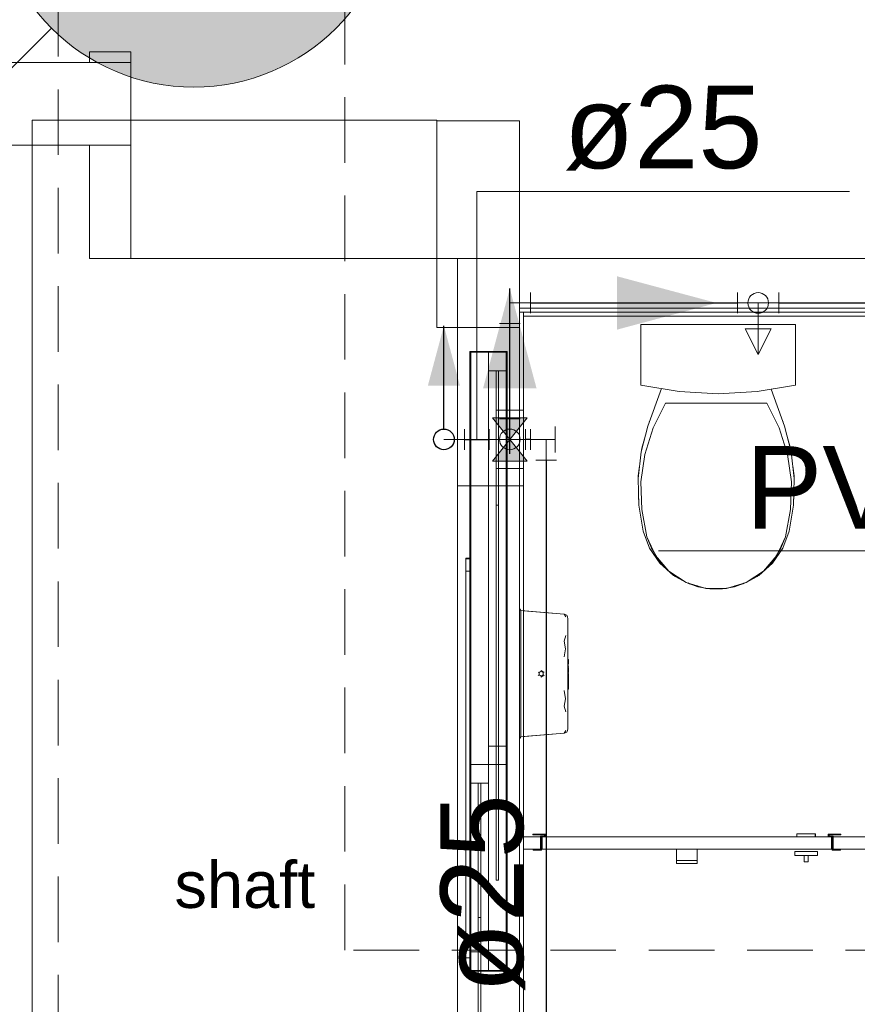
# Model space of a CAD drawing. Header units: millimetres. Extents: x 2 to 902, y -447 to 199.
# Tile 977 of 1056: x 47.95 to 52, y 183.91 to 188.67. Entities that reach past the tile are written whole.
import ezdxf

# ---------------------------------------------------------------- set-up
doc = ezdxf.new("R2010")
doc.units = ezdxf.units.MM
doc.header["$MEASUREMENT"] = 0
doc.linetypes.add('HIDDEN2', pattern=[0.47625, 0.3175, -0.15875])
doc.linetypes.add('NULL', pattern=[0])
for name, color, linetype, lineweight in [('AF-Condutos', 4, 'Continuous', 25), ('AF-Conexões', 9, 'Continuous', 18), ('AF-Indicação coluna', 5, 'Continuous', 13), ('AF-Peça de utilização', 9, 'Continuous', 18), ('AF-Sentido conduto', 9, 'Continuous', 30), ('AF-Textos conduto', 7, 'Continuous', 9), ('Ambiente-Textos', 251, 'Continuous', 5), ('DI-Detalhes', 1, 'HIDDEN2', 9), ('IFC-Elemento construtivo genérico-Contorno', 253, 'Continuous', 5), ('IFC-Elemento terminal-Contorno', 253, 'Continuous', 5), ('IFC-Janela-Contorno', 142, 'Continuous', 5), ('IFC-Laje-Contorno', 134, 'Continuous', 5), ('IFC-Parede padrão-Contorno', 44, 'Continuous', 5), ('IFC-Parede-Contorno', 42, 'Continuous', 5), ('IFC-Pilar-Contorno', 83, 'Continuous', 5), ('IFC-Porta-Contorno', 142, 'Continuous', 5), ('IFC-Viga-Contorno', 66, 'Continuous', 5), ('Simbolos', 5, 'Continuous', 20), ('Simbolos_int', 2, 'Continuous', 15)]:
    doc.layers.add(name, color=color, linetype=linetype, lineweight=lineweight)
doc.styles.add('Arial', font='arial.ttf')

msp = doc.modelspace()

# ---------------------------------------------------------------- hatches: boundary and pattern name
at = {"layer": 'AF-Condutos', "linetype": 'Continuous'}
msp.add_hatch(color=151, dxfattribs=at).paths.add_polyline_path([(49.9982, 187.1914), (49.9206, 186.9017), (50.0759, 186.9017)])
at = {"layer": 'AF-Indicação coluna', "linetype": 'Continuous'}
msp.add_hatch(color=161, dxfattribs=at).paths.add_polyline_path([(49.7614, 189.3206), (49.7577, 189.4055), (49.7466, 189.4898), (49.7282, 189.5727), (49.7027, 189.6538), (49.6701, 189.7323), (49.6309, 189.8077), (49.5852, 189.8793), (49.5335, 189.9467), (49.4761, 190.0094), (49.4135, 190.0668), (49.346, 190.1185), (49.2744, 190.1642), (49.199, 190.2034), (49.1205, 190.2359), (49.0395, 190.2615), (48.9565, 190.2799), (48.8723, 190.291), (48.7874, 190.2947), (48.7025, 190.291), (48.6182, 190.2799), (48.5353, 190.2615), (48.4542, 190.2359), (48.3757, 190.2034), (48.3003, 190.1642), (48.2287, 190.1185), (48.1613, 190.0668), (48.0986, 190.0094), (48.0412, 189.9467), (47.9895, 189.8793), (47.9438, 189.8077), (47.9046, 189.7323), (47.8721, 189.6538), (47.8465, 189.5727), (47.8281, 189.4898), (47.817, 189.4055), (47.8133, 189.3206), (47.817, 189.2358), (47.8281, 189.1515), (47.8465, 189.0685), (47.8721, 188.9875), (47.9046, 188.909), (47.9438, 188.8336), (47.9895, 188.762), (48.0412, 188.6946), (48.0986, 188.6319), (48.1613, 188.5745), (48.2287, 188.5228), (48.3003, 188.4771), (48.3757, 188.4379), (48.4542, 188.4054), (48.5353, 188.3798), (48.6182, 188.3614), (48.7025, 188.3503), (48.7874, 188.3466), (48.8723, 188.3503), (48.9565, 188.3614), (49.0395, 188.3798), (49.1205, 188.4054), (49.199, 188.4379), (49.2744, 188.4771), (49.346, 188.5228), (49.4135, 188.5745), (49.4761, 188.6319), (49.5335, 188.6946), (49.5852, 188.762), (49.6309, 188.8336), (49.6701, 188.909), (49.7027, 188.9875), (49.7282, 189.0685), (49.7466, 189.1515), (49.7577, 189.2358)])
at = {"layer": 'AF-Sentido conduto', "linetype": 'Continuous'}
for points in [[(51.3182, 187.3019), (50.8353, 187.4313), (50.8353, 187.1725)], [(50.3172, 187.3717), (50.1878, 186.8887), (50.4466, 186.8887)]]:
    msp.add_hatch(color=7, dxfattribs=at).paths.add_polyline_path(points)
at = {"layer": 'Simbolos', "linetype": 'Continuous'}
for points in [[(50.2331, 186.7464), (50.4011, 186.7464), (50.3172, 186.6414)], [(50.3172, 186.6414), (50.2331, 186.5364), (50.4011, 186.5364)]]:
    msp.add_hatch(color=5, dxfattribs=at).paths.add_polyline_path(points)

# ---------------------------------------------------------------- linework, layer by layer
at = {"layer": 'AF-Condutos'}
for p, q in [((50.4172, 187.3019), (51.4193, 187.3019)), ((51.6193, 187.3019), (53.2555, 187.3019)), ((50.3172, 186.7414), (50.3172, 187.2019)), ((50.0982, 186.6414), (50.2172, 186.6414)), ((50.4172, 186.6414), (50.3936, 186.6414)), ((50.4936, 186.5414), (50.4936, 180.9417))]:
    msp.add_line(p, q, dxfattribs=at)
msp.add_lwpolyline([(49.9982, 186.6914), (49.9982, 187.1914)], dxfattribs=at)
msp.add_circle((49.9982, 186.6414), 0.05, dxfattribs=at)
at = {"layer": 'AF-Conexões'}
for p, q in [((50.4172, 187.3519), (50.4172, 187.2519)), ((51.4193, 187.2519), (51.4193, 187.3519)), ((51.6193, 187.3519), (51.6193, 187.2519)), ((50.3172, 187.3019), (50.3172, 187.2019)), ((50.3172, 187.3019), (50.4172, 187.3019)), ((51.5193, 187.3019), (51.4193, 187.3019)), ((51.5193, 187.3019), (51.6193, 187.3019)), ((50.3672, 187.2019), (50.2672, 187.2019)), ((50.2672, 186.7414), (50.3672, 186.7414)), ((50.3172, 186.6414), (50.3172, 186.7414)), ((50.0982, 186.6914), (50.0982, 186.5914)), ((50.2172, 186.5914), (50.2172, 186.6914)), ((50.3936, 186.5914), (50.3936, 186.6914)), ((50.4172, 186.6914), (50.4172, 186.5914)), ((49.9982, 186.6414), (50.0982, 186.6414)), ((50.3172, 186.6414), (50.2172, 186.6414)), ((50.3172, 186.6414), (50.4172, 186.6414)), ((50.4936, 186.6414), (50.3936, 186.6414)), ((50.4936, 186.6414), (50.4936, 186.5414)), ((50.5436, 186.5414), (50.4436, 186.5414))]:
    msp.add_line(p, q, dxfattribs=at)
for centre in [(51.5193, 187.3019), (49.9982, 186.6414), (50.3172, 186.6414), (50.3172, 186.6414)]:
    msp.add_circle(centre, 0.05, dxfattribs=at)
at = {"layer": 'AF-Indicação coluna'}
msp.add_line((48.0986, 188.6319), (47.424, 187.9573), dxfattribs=at)
msp.add_circle((48.7874, 189.3206), 0.974, dxfattribs=at)
msp.add_circle((48.7874, 189.3206), 0.974, dxfattribs=at)
at = {"layer": 'AF-Peça de utilização'}
for p, q in [((51.5193, 187.3019), (51.5193, 187.0519)), ((51.5818, 187.1769), (51.4568, 187.1769)), ((51.4568, 187.1769), (51.5193, 187.0519)), ((51.5193, 187.0519), (51.5818, 187.1769))]:
    msp.add_line(p, q, dxfattribs=at)
msp.add_circle((51.5193, 187.3019), 0.05, dxfattribs=at)
at = {"layer": 'AF-Sentido conduto'}
for points in [[(50.3172, 186.5717), (50.3172, 187.3717)], [(50.5182, 187.3019), (51.3182, 187.3019)], [(50.4936, 184.1416), (50.4936, 183.3416)]]:
    msp.add_lwpolyline(points, dxfattribs=at)
at = {"layer": 'AF-Textos conduto'}
for points in [[(50.1577, 186.6414), (50.1577, 187.8414), (51.9605, 187.8414)], [(54.2297, 187.3019), (54.2297, 186.1019), (51.0375, 186.1019)]]:
    msp.add_lwpolyline(points, dxfattribs=at)
at = {"layer": 'DI-Detalhes'}
for points in [[(49.5189, 189.0078), (58.4511, 189.0078), (58.4511, 184.17), (49.5189, 184.17), (49.5189, 189.0078)], [(43.2408, 188.8119), (48.132, 188.8119), (48.132, 180.5447), (43.2408, 180.5447), (43.2408, 188.8119)]]:
    msp.add_lwpolyline(points, dxfattribs=at)
at = {"layer": 'IFC-Elemento construtivo genérico-Contorno', "color": 7, "lineweight": 5}
for p, q in [((50.3638, 185.8234), (50.3709, 185.8132)), ((50.3638, 185.818), (50.3638, 185.8234)), ((50.3638, 185.818), (50.3709, 185.8132)), ((50.3638, 185.8126), (50.3638, 185.818)), ((50.3638, 185.7968), (50.3638, 185.8126)), ((50.3638, 185.781), (50.3638, 185.7968)), ((50.3638, 185.7559), (50.3638, 185.781)), ((50.3709, 185.7884), (50.3709, 185.8132)), ((50.3709, 185.8132), (50.5797, 185.7951)), ((50.3709, 185.7884), (50.3709, 185.8008)), ((50.3709, 185.7409), (50.3709, 185.7884)), ((50.3838, 185.8121), (50.5797, 185.7951)), ((50.5797, 185.7951), (50.5878, 185.783)), ((50.5797, 185.7951), (50.5926, 185.7906)), ((50.5797, 185.7951), (50.5878, 185.783)), ((50.5797, 185.7951), (50.5926, 185.7906)), ((50.5926, 185.7906), (50.5968, 185.7829)), ((50.5926, 185.7906), (50.5968, 185.7829)), ((50.5968, 185.7829), (50.5978, 185.7737)), ((50.5968, 185.7829), (50.5978, 185.7737)), ((50.5978, 185.7522), (50.5978, 185.7737)), ((50.5978, 185.7522), (50.5978, 185.7737)), ((50.3638, 185.7308), (50.3638, 185.7559)), ((50.3638, 185.6981), (50.3638, 185.7308)), ((50.3709, 185.7409), (50.3709, 185.7646)), ((50.3709, 185.6744), (50.3709, 185.7409)), ((50.5978, 185.7107), (50.5978, 185.7522)), ((50.5978, 185.7107), (50.5978, 185.7522)), ((50.3638, 185.6654), (50.3638, 185.6981)), ((50.3709, 185.6744), (50.3709, 185.7076)), ((50.3709, 185.5944), (50.3709, 185.6744)), ((50.5797, 185.6645), (50.5881, 185.6916)), ((50.5797, 185.6645), (50.5881, 185.6916)), ((50.5978, 185.6529), (50.5978, 185.7107)), ((50.5978, 185.6529), (50.5978, 185.7107)), ((50.3638, 185.6273), (50.3638, 185.6654)), ((50.3638, 185.5892), (50.3638, 185.6273)), ((50.3709, 185.5944), (50.3709, 185.6344)), ((50.5797, 185.6645), (50.5864, 185.6281)), ((50.5797, 185.6645), (50.5864, 185.6281)), ((50.5797, 185.5893), (50.5864, 185.6281)), ((50.5797, 185.5893), (50.5864, 185.6281)), ((50.5978, 185.5832), (50.5978, 185.6529)), ((50.5978, 185.5832), (50.5978, 185.6529)), ((50.3638, 185.5619), (50.3638, 185.5892)), ((50.3709, 185.5074), (50.3709, 185.5944)), ((50.5978, 185.5074), (50.5978, 185.5832)), ((50.5978, 185.5074), (50.5978, 185.5832)), ((50.5978, 185.5768), (50.6012, 185.5768)), ((50.5978, 185.5768), (50.6012, 185.5768)), ((50.6012, 185.5731), (50.6012, 185.5768)), ((50.6012, 185.5731), (50.6012, 185.5768)), ((50.3638, 185.5074), (50.3638, 185.5619)), ((50.3709, 185.5074), (50.3709, 185.5509)), ((50.5978, 185.5731), (50.6012, 185.5731)), ((50.5978, 185.5731), (50.6012, 185.5731)), ((50.5978, 185.5576), (50.6012, 185.5576)), ((50.5978, 185.5576), (50.6012, 185.5576)), ((50.5978, 185.5537), (50.6012, 185.5537)), ((50.5978, 185.5537), (50.6012, 185.5537)), ((50.5978, 185.5463), (50.6012, 185.5463)), ((50.5978, 185.5463), (50.6012, 185.5463)), ((50.5978, 185.5426), (50.6012, 185.5426)), ((50.5978, 185.5426), (50.6012, 185.5426)), ((50.5978, 185.5375), (50.6012, 185.5375)), ((50.5978, 185.5375), (50.6012, 185.5375)), ((50.5978, 185.5357), (50.6012, 185.5357)), ((50.5978, 185.5357), (50.6012, 185.5357)), ((50.5978, 185.5345), (50.6012, 185.5345)), ((50.5978, 185.5345), (50.6012, 185.5345)), ((50.5978, 185.5312), (50.6012, 185.5312)), ((50.5978, 185.5312), (50.6012, 185.5312)), ((50.6012, 185.5576), (50.6012, 185.5731)), ((50.6012, 185.5576), (50.6012, 185.5731)), ((50.6012, 185.5537), (50.6012, 185.5576)), ((50.6012, 185.5537), (50.6012, 185.5576)), ((50.6012, 185.5426), (50.6012, 185.5463)), ((50.6012, 185.5426), (50.6012, 185.5463)), ((50.6012, 185.5326), (50.6012, 185.5375)), ((50.6012, 185.5326), (50.6012, 185.5375)), ((50.6012, 185.5345), (50.6012, 185.5357)), ((50.6012, 185.5345), (50.6012, 185.5357)), ((50.6012, 185.5312), (50.6012, 185.5345)), ((50.6012, 185.5312), (50.6012, 185.5345)), ((50.6012, 185.5275), (50.6012, 185.5326)), ((50.6012, 185.5275), (50.6012, 185.5326)), ((50.6012, 185.5253), (50.6012, 185.5312)), ((50.6012, 185.5253), (50.6012, 185.5312)), ((50.3638, 185.4528), (50.3638, 185.5074)), ((50.3709, 185.4204), (50.3709, 185.5074)), ((50.3709, 185.4639), (50.3709, 185.5074)), ((50.4549, 185.5155), (50.4588, 185.5133)), ((50.4549, 185.5155), (50.4588, 185.5133)), ((50.4549, 185.4993), (50.4588, 185.5015)), ((50.4549, 185.4993), (50.4588, 185.5015)), ((50.4588, 185.5133), (50.469, 185.5192)), ((50.4588, 185.5133), (50.469, 185.5192)), ((50.4588, 185.5015), (50.4588, 185.5133)), ((50.4588, 185.5015), (50.4588, 185.5133)), ((50.4588, 185.5015), (50.469, 185.4956)), ((50.4588, 185.5015), (50.469, 185.4956)), ((50.469, 185.5192), (50.469, 185.5236)), ((50.469, 185.5236), (50.4831, 185.5155)), ((50.469, 185.5192), (50.469, 185.5236)), ((50.469, 185.5236), (50.4831, 185.5155)), ((50.469, 185.5192), (50.4792, 185.5133)), ((50.469, 185.5192), (50.4792, 185.5133)), ((50.469, 185.4956), (50.4792, 185.5015)), ((50.469, 185.4956), (50.4792, 185.5015)), ((50.469, 185.4911), (50.4831, 185.4993)), ((50.469, 185.4911), (50.4831, 185.4993)), ((50.469, 185.4911), (50.469, 185.4956)), ((50.469, 185.4911), (50.469, 185.4956)), ((50.4792, 185.5133), (50.4831, 185.5155)), ((50.4792, 185.5133), (50.4831, 185.5155)), ((50.4792, 185.5015), (50.4792, 185.5133)), ((50.4792, 185.5015), (50.4792, 185.5133)), ((50.4792, 185.5015), (50.4831, 185.4993)), ((50.4792, 185.5015), (50.4831, 185.4993)), ((50.5978, 185.5126), (50.6012, 185.5126)), ((50.5978, 185.5126), (50.6012, 185.5126)), ((50.5978, 185.5084), (50.6012, 185.5084)), ((50.5978, 185.5084), (50.6012, 185.5084)), ((50.5978, 185.4316), (50.5978, 185.5074)), ((50.5978, 185.4316), (50.5978, 185.5074)), ((50.5978, 185.4854), (50.6012, 185.4854)), ((50.5978, 185.4854), (50.6012, 185.4854)), ((50.5978, 185.4837), (50.6012, 185.4837)), ((50.5978, 185.4837), (50.6012, 185.4837)), ((50.6012, 185.5246), (50.6012, 185.5288)), ((50.6012, 185.5246), (50.6012, 185.5288)), ((50.6012, 185.5126), (50.6012, 185.5253)), ((50.6012, 185.5126), (50.6012, 185.5253)), ((50.6012, 185.4854), (50.6012, 185.5084)), ((50.6012, 185.4854), (50.6012, 185.5084)), ((50.6012, 185.4688), (50.6012, 185.4837)), ((50.6012, 185.4688), (50.6012, 185.4837)), ((50.3638, 185.4256), (50.3638, 185.4528)), ((50.5978, 185.4688), (50.6012, 185.4688)), ((50.5978, 185.4688), (50.6012, 185.4688)), ((50.5978, 185.4572), (50.6012, 185.4572)), ((50.5978, 185.4572), (50.6012, 185.4572)), ((50.5978, 185.4521), (50.6012, 185.4521)), ((50.5978, 185.4521), (50.6012, 185.4521)), ((50.5978, 185.4369), (50.6012, 185.4369)), ((50.5978, 185.4369), (50.6012, 185.4369)), ((50.6012, 185.4656), (50.6012, 185.4751)), ((50.6012, 185.4656), (50.6012, 185.4751)), ((50.6012, 185.457), (50.6012, 185.4688)), ((50.6012, 185.457), (50.6012, 185.4688)), ((50.6012, 185.4445), (50.6012, 185.4577)), ((50.6012, 185.4445), (50.6012, 185.4577)), ((50.6012, 185.4521), (50.6012, 185.4572)), ((50.6012, 185.4521), (50.6012, 185.4572)), ((50.6012, 185.4369), (50.6012, 185.4521)), ((50.6012, 185.4369), (50.6012, 185.4521)), ((50.6012, 185.4332), (50.6012, 185.4369)), ((50.6012, 185.4332), (50.6012, 185.4369)), ((50.3638, 185.3875), (50.3638, 185.4256)), ((50.3638, 185.3494), (50.3638, 185.3875)), ((50.3709, 185.3404), (50.3709, 185.4204)), ((50.3709, 185.3804), (50.3709, 185.4204)), ((50.5797, 185.4255), (50.5864, 185.3866)), ((50.5797, 185.4255), (50.5864, 185.3866)), ((50.5797, 185.3502), (50.5864, 185.3866)), ((50.5797, 185.3502), (50.5864, 185.3866)), ((50.5978, 185.4332), (50.6012, 185.4332)), ((50.5978, 185.4332), (50.6012, 185.4332)), ((50.5978, 185.3619), (50.5978, 185.4316)), ((50.5978, 185.3619), (50.5978, 185.4316)), ((50.3638, 185.3167), (50.3638, 185.3494)), ((50.3709, 185.2739), (50.3709, 185.3404)), ((50.3709, 185.3071), (50.3709, 185.3404)), ((50.5797, 185.3502), (50.5881, 185.3232)), ((50.5797, 185.3502), (50.5881, 185.3232)), ((50.5978, 185.304), (50.5978, 185.3619)), ((50.5978, 185.304), (50.5978, 185.3619)), ((50.3638, 185.2839), (50.3638, 185.3167)), ((50.5978, 185.2626), (50.5978, 185.304)), ((50.5978, 185.2626), (50.5978, 185.304)), ((50.3638, 185.2588), (50.3638, 185.2839)), ((50.3638, 185.2337), (50.3638, 185.2588)), ((50.3709, 185.2264), (50.3709, 185.2739)), ((50.3709, 185.2502), (50.3709, 185.2739)), ((50.5978, 185.241), (50.5978, 185.2626)), ((50.5978, 185.241), (50.5978, 185.2626)), ((50.3638, 185.2179), (50.3638, 185.2337)), ((50.3638, 185.2022), (50.3638, 185.2179)), ((50.3638, 185.1968), (50.3638, 185.2022)), ((50.3638, 185.1968), (50.3709, 185.2016)), ((50.3638, 185.1914), (50.3709, 185.2016)), ((50.3638, 185.1914), (50.3638, 185.1968)), ((50.3709, 185.2016), (50.3709, 185.2264)), ((50.3709, 185.214), (50.3709, 185.2264)), ((50.3709, 185.2016), (50.5797, 185.2197)), ((50.3838, 185.2027), (50.5797, 185.2197)), ((50.5797, 185.2197), (50.5878, 185.2318)), ((50.5797, 185.2197), (50.5878, 185.2318)), ((50.5797, 185.2197), (50.5926, 185.2242)), ((50.5797, 185.2197), (50.5926, 185.2242)), ((50.5926, 185.2242), (50.5968, 185.2319)), ((50.5926, 185.2242), (50.5968, 185.2319)), ((50.5968, 185.2319), (50.5978, 185.241)), ((50.5968, 185.2319), (50.5978, 185.241))]:
    msp.add_line(p, q, dxfattribs=at)
at = {"layer": 'IFC-Elemento terminal-Contorno', "lineweight": 5}
for p, q in [((50.9513, 187.1974), (51.7004, 187.1974)), ((50.9513, 186.9046), (50.9513, 187.1974)), ((50.9513, 186.9046), (50.9513, 187.1974)), ((50.9513, 187.1974), (51.7004, 187.1974)), ((51.7004, 186.9046), (51.7004, 187.1974)), ((51.7004, 186.9046), (51.7004, 187.1974)), ((50.9513, 186.9046), (51.1374, 186.873)), ((50.9513, 186.9046), (51.1374, 186.873)), ((50.9849, 186.7055), (51.051, 186.8877)), ((50.9849, 186.7055), (51.051, 186.8877)), ((51.1374, 186.873), (51.3259, 186.8624)), ((51.1374, 186.873), (51.3259, 186.8624)), ((51.3259, 186.8624), (51.5143, 186.873)), ((51.3259, 186.8624), (51.5143, 186.873)), ((51.5143, 186.873), (51.7004, 186.9046)), ((51.5143, 186.873), (51.7004, 186.9046)), ((51.5819, 186.8845), (51.6469, 186.7055)), ((51.5819, 186.8845), (51.6469, 186.7055)), ((51.0104, 186.6968), (51.0708, 186.8164)), ((51.0104, 186.6968), (51.0708, 186.8164)), ((51.0708, 186.8164), (51.561, 186.8164)), ((51.0708, 186.8164), (51.561, 186.8164)), ((51.561, 186.8164), (51.6214, 186.6968)), ((51.561, 186.8164), (51.6214, 186.6968)), ((50.9919, 186.725), (50.9931, 186.7292)), ((50.9919, 186.725), (50.9931, 186.7292)), ((50.9931, 186.7292), (50.9948, 186.7329)), ((50.9931, 186.7292), (50.9948, 186.7329)), ((51.637, 186.7329), (51.6386, 186.7292)), ((51.637, 186.7329), (51.6386, 186.7292)), ((51.6386, 186.7292), (51.6398, 186.7251)), ((51.6386, 186.7292), (51.6398, 186.7251)), ((50.9526, 186.5807), (50.9849, 186.7055)), ((50.9526, 186.5807), (50.9849, 186.7055)), ((50.9704, 186.5689), (51.0104, 186.6968)), ((50.9704, 186.5689), (51.0104, 186.6968)), ((51.6214, 186.6968), (51.6614, 186.5689)), ((51.6214, 186.6968), (51.6614, 186.5689)), ((51.6469, 186.7055), (51.6791, 186.5807)), ((51.6469, 186.7055), (51.6791, 186.5807)), ((50.9562, 186.5992), (50.9691, 186.6445)), ((50.9562, 186.5992), (50.9691, 186.6445)), ((51.6627, 186.6445), (51.6755, 186.5992)), ((51.6627, 186.6445), (51.6755, 186.5992)), ((50.938, 186.4527), (50.9526, 186.5807)), ((50.938, 186.4527), (50.9526, 186.5807)), ((50.955, 186.5901), (50.9562, 186.5992)), ((50.955, 186.5901), (50.9562, 186.5992)), ((51.6755, 186.5992), (51.6767, 186.5901)), ((51.6755, 186.5992), (51.6767, 186.5901)), ((51.6791, 186.5807), (51.6937, 186.4527)), ((51.6791, 186.5807), (51.6937, 186.4527)), ((50.9519, 186.4361), (50.9704, 186.5689)), ((50.9519, 186.4361), (50.9704, 186.5689)), ((51.6614, 186.5689), (51.6798, 186.4361)), ((51.6614, 186.5689), (51.6798, 186.4361)), ((50.9387, 186.4652), (50.9447, 186.5112)), ((50.9387, 186.4652), (50.9447, 186.5112)), ((51.687, 186.5112), (51.6931, 186.4652)), ((51.687, 186.5112), (51.6931, 186.4652)), ((50.938, 186.4527), (50.9414, 186.3238)), ((50.938, 186.4527), (50.9414, 186.3238)), ((50.9387, 186.4652), (50.9388, 186.4591)), ((50.9387, 186.4652), (50.9388, 186.4591)), ((50.9519, 186.4361), (50.9555, 186.3022)), ((50.9519, 186.4361), (50.9555, 186.3022)), ((51.6762, 186.3022), (51.6798, 186.4361)), ((51.6762, 186.3022), (51.6798, 186.4361)), ((51.6903, 186.3238), (51.6937, 186.4527)), ((51.6903, 186.3238), (51.6937, 186.4527)), ((51.693, 186.4591), (51.6931, 186.4652)), ((51.693, 186.4591), (51.6931, 186.4652)), ((50.9402, 186.3707), (50.9409, 186.3301)), ((50.9402, 186.3707), (50.9409, 186.3301)), ((51.6909, 186.3301), (51.6915, 186.371)), ((51.6909, 186.3301), (51.6915, 186.371)), ((50.9409, 186.3301), (50.9414, 186.3271)), ((50.9409, 186.3301), (50.9414, 186.3271)), ((50.9414, 186.3238), (50.9627, 186.1967)), ((50.9414, 186.3238), (50.9627, 186.1967)), ((50.9555, 186.3022), (50.9811, 186.1706)), ((50.9555, 186.3022), (50.9811, 186.1706)), ((51.6507, 186.1706), (51.6762, 186.3022)), ((51.6507, 186.1706), (51.6762, 186.3022)), ((51.669, 186.1967), (51.6903, 186.3238)), ((51.669, 186.1967), (51.6903, 186.3238)), ((51.6904, 186.327), (51.6909, 186.3301)), ((51.6904, 186.327), (51.6909, 186.3301)), ((50.9627, 186.1967), (50.9935, 186.1143)), ((50.9627, 186.1967), (50.9935, 186.1143)), ((51.6383, 186.1143), (51.669, 186.1967)), ((51.6383, 186.1143), (51.669, 186.1967)), ((50.9811, 186.1706), (51.0216, 186.0793)), ((50.9811, 186.1706), (51.0023, 186.1143)), ((51.6101, 186.0793), (51.6507, 186.1706)), ((51.6295, 186.1144), (51.6507, 186.1706)), ((50.9935, 186.1143), (51.0431, 186.0417)), ((50.9935, 186.1143), (51.0431, 186.0417)), ((51.0023, 186.1144), (51.0328, 186.0627)), ((51.5886, 186.0417), (51.6383, 186.1143)), ((51.5886, 186.0417), (51.6383, 186.1143)), ((51.5989, 186.0627), (51.6295, 186.1144)), ((51.0216, 186.0793), (51.0865, 186.0034)), ((51.0328, 186.0627), (51.0718, 186.017)), ((51.5453, 186.0034), (51.6101, 186.0793)), ((51.56, 186.017), (51.5989, 186.0627)), ((51.0431, 186.0417), (51.1087, 185.9832)), ((51.0431, 186.0417), (51.1087, 185.9832)), ((51.0718, 186.017), (51.118, 185.9787)), ((51.5137, 185.9787), (51.56, 186.017)), ((51.523, 185.9832), (51.5886, 186.0417)), ((51.523, 185.9832), (51.5886, 186.0417)), ((51.0865, 186.0034), (51.1702, 185.9489)), ((51.1087, 185.9832), (51.1551, 185.9587)), ((51.1087, 185.9832), (51.1276, 185.9732)), ((51.118, 185.9787), (51.1702, 185.9489)), ((51.4616, 185.9489), (51.5453, 186.0034)), ((51.4616, 185.9489), (51.5137, 185.9787)), ((51.4766, 185.9587), (51.523, 185.9832)), ((51.5041, 185.9732), (51.523, 185.9832)), ((51.1702, 185.9489), (51.2659, 185.9206)), ((51.1702, 185.9489), (51.2267, 185.9286)), ((51.1782, 185.9466), (51.1865, 185.9422)), ((51.1812, 185.945), (51.1865, 185.9422)), ((51.1865, 185.9422), (51.2263, 185.9323)), ((51.1865, 185.9422), (51.1945, 185.9402)), ((51.2267, 185.9286), (51.2858, 185.9182)), ((51.2659, 185.9206), (51.3658, 185.9206)), ((51.2858, 185.9182), (51.3459, 185.9182)), ((51.3459, 185.9182), (51.4051, 185.9286)), ((51.3658, 185.9206), (51.4616, 185.9489)), ((51.4051, 185.9286), (51.4616, 185.9489)), ((51.4055, 185.9323), (51.4452, 185.9422)), ((51.4373, 185.9402), (51.4452, 185.9422)), ((51.4452, 185.9422), (51.4536, 185.9466)), ((51.4452, 185.9422), (51.4506, 185.945))]:
    msp.add_line(p, q, dxfattribs=at)
at = {"layer": 'IFC-Janela-Contorno', "color": 7, "lineweight": 5}
for p, q in [((50.1238, 187.0266), (50.1238, 187.0674)), ((50.1238, 187.0674), (50.2692, 187.0674)), ((50.1278, 185.0674), (50.1278, 187.0634)), ((50.1278, 187.0261), (50.1278, 187.0634)), ((50.1278, 187.0634), (50.1604, 187.0634)), ((50.1604, 187.0634), (50.2998, 187.0634)), ((50.2138, 186.9832), (50.2138, 187.0634)), ((50.2692, 187.0674), (50.3038, 187.0674)), ((50.2998, 186.9832), (50.2998, 187.0634)), ((50.3038, 187.0266), (50.3038, 187.0674)), ((50.1238, 187.0194), (50.1238, 187.0266)), ((50.1238, 184.1154), (50.1238, 187.0194)), ((50.1238, 187.0194), (50.1244, 187.0194)), ((50.1244, 187.0194), (50.1278, 187.0194)), ((50.1278, 187.0194), (50.1278, 187.0261)), ((50.1278, 185.0674), (50.1278, 187.0194)), ((50.2998, 184.1154), (50.2998, 187.0194)), ((50.2998, 187.0194), (50.3004, 187.0194)), ((50.3004, 187.0194), (50.3038, 187.0194)), ((50.3038, 187.0194), (50.3038, 187.0266)), ((50.3038, 184.1154), (50.3038, 187.0194)), ((50.2138, 186.9734), (50.2138, 186.9832)), ((50.2138, 185.1574), (50.2138, 186.9734)), ((50.2138, 186.9734), (50.2242, 186.9734)), ((50.2242, 186.9734), (50.2998, 186.9734)), ((50.2508, 186.7542), (50.2508, 186.9734)), ((50.2628, 185.3766), (50.2628, 186.9734)), ((50.2998, 186.9734), (50.2998, 186.9832)), ((50.2998, 185.1574), (50.2998, 186.9734)), ((50.2508, 185.1574), (50.2508, 186.7542)), ((50.2508, 186.3234), (50.2522, 186.3234)), ((50.2508, 184.7266), (50.2508, 186.3234)), ((50.2522, 186.3234), (50.2628, 186.3234)), ((50.2628, 186.1042), (50.2628, 186.3234)), ((50.2628, 184.5074), (50.2628, 186.1042)), ((50.1038, 186.0674), (50.12, 186.0674)), ((50.1038, 186.0666), (50.1038, 186.0674)), ((50.1038, 186.0634), (50.1038, 186.0666)), ((50.1038, 186.0521), (50.1038, 186.0634)), ((50.1038, 186.0634), (50.12, 186.0634)), ((50.1076, 186.0634), (50.1238, 186.0634)), ((50.12, 186.0674), (50.1238, 186.0674)), ((50.1238, 186.0641), (50.1238, 186.0674)), ((50.1238, 186.0634), (50.1238, 186.0641)), ((50.1238, 186.0147), (50.1238, 186.0634)), ((50.1038, 186.0034), (50.1038, 186.0521)), ((50.1238, 186.0034), (50.1238, 186.0147)), ((50.1038, 184.1314), (50.1038, 186.0034)), ((50.1038, 186.0034), (50.1238, 186.0034)), ((50.1238, 184.1314), (50.1238, 186.0034)), ((50.2628, 185.1574), (50.2628, 185.3766)), ((50.2138, 185.1574), (50.2508, 185.1574)), ((50.2138, 185.0861), (50.2138, 185.1574)), ((50.2138, 185.1574), (50.2894, 185.1574)), ((50.2628, 185.1574), (50.2998, 185.1574)), ((50.2894, 185.1574), (50.2998, 185.1574)), ((50.2998, 185.1476), (50.2998, 185.1574)), ((50.2998, 185.0674), (50.2998, 185.1476)), ((50.1278, 185.0486), (50.1278, 185.0674)), ((50.1278, 185.0674), (50.1975, 185.0674)), ((50.1975, 185.0674), (50.2138, 185.0674)), ((50.2138, 185.0674), (50.2138, 185.0861)), ((50.2138, 185.0674), (50.2301, 185.0674)), ((50.2138, 184.9872), (50.2138, 185.0674)), ((50.2301, 185.0674), (50.2998, 185.0674)), ((50.1278, 184.9774), (50.1278, 185.0486)), ((50.1278, 184.1614), (50.1278, 184.9774)), ((50.1278, 184.9774), (50.1382, 184.9774)), ((50.1382, 184.9774), (50.2138, 184.9774)), ((50.1648, 184.8789), (50.1648, 184.9774)), ((50.1768, 184.2599), (50.1768, 184.9774)), ((50.2138, 184.9774), (50.2138, 184.9872)), ((50.2138, 184.1614), (50.2138, 184.9774)), ((50.1648, 184.1614), (50.1648, 184.8789)), ((50.2508, 184.5074), (50.2508, 184.7266)), ((50.2508, 184.5074), (50.2613, 184.5074)), ((50.2613, 184.5074), (50.2628, 184.5074)), ((50.1648, 184.3274), (50.1662, 184.3274)), ((50.1648, 183.6099), (50.1648, 184.3274)), ((50.1662, 184.3274), (50.1768, 184.3274)), ((50.1768, 184.2289), (50.1768, 184.3274)), ((50.1768, 184.1614), (50.1768, 184.2599)), ((50.1768, 183.5114), (50.1768, 184.2289)), ((50.1278, 184.1614), (50.1648, 184.1614)), ((50.1278, 184.0902), (50.1278, 184.1614)), ((50.1278, 184.1614), (50.2034, 184.1614)), ((50.1768, 184.1614), (50.2138, 184.1614)), ((50.2034, 184.1614), (50.2138, 184.1614)), ((50.2138, 184.0902), (50.2138, 184.1614)), ((50.1038, 184.12), (50.1038, 184.1314)), ((50.1038, 184.1314), (50.1238, 184.1314)), ((50.1038, 184.0714), (50.1038, 184.12)), ((50.1238, 184.0828), (50.1238, 184.1314)), ((50.1238, 184.1154), (50.1278, 184.1154)), ((50.1238, 184.1154), (50.1272, 184.1154)), ((50.1238, 184.0771), (50.1238, 184.1154)), ((50.1272, 184.1154), (50.1278, 184.1154)), ((50.1278, 184.0714), (50.1278, 184.1087)), ((50.2998, 184.1154), (50.3038, 184.1154)), ((50.2998, 184.1154), (50.3032, 184.1154)), ((50.2998, 184.1087), (50.2998, 184.1154)), ((50.2998, 184.0714), (50.2998, 184.1087)), ((50.3032, 184.1154), (50.3038, 184.1154)), ((50.3038, 184.1081), (50.3038, 184.1154)), ((50.3038, 184.0674), (50.3038, 184.1081)), ((50.1038, 184.0714), (50.12, 184.0714)), ((50.1038, 184.0682), (50.1038, 184.0714)), ((50.1038, 184.0674), (50.1038, 184.0682)), ((50.1038, 184.0674), (50.1076, 184.0674)), ((50.1076, 184.0714), (50.1238, 184.0714)), ((50.1076, 184.0674), (50.1238, 184.0674)), ((50.1238, 184.0714), (50.1238, 184.0828)), ((50.1238, 184.0674), (50.1238, 184.0771)), ((50.1238, 184.0674), (50.1583, 184.0674)), ((50.1278, 184.0714), (50.2672, 184.0714)), ((50.1583, 184.0674), (50.3038, 184.0674)), ((50.2138, 184.0714), (50.2138, 184.0902)), ((50.2138, 184.0714), (50.2998, 184.0714)), ((50.2672, 184.0714), (50.2998, 184.0714))]:
    msp.add_line(p, q, dxfattribs=at)
at = {"layer": 'IFC-Laje-Contorno', "color": 7, "lineweight": 5}
for p, q in [((48.0061, 188.1862), (49.9637, 188.1862)), ((48.0061, 180.9252), (48.0061, 188.1862)), ((49.9637, 188.1833), (49.9637, 188.1862)), ((48.0061, 180.9252), (48.0061, 188.0652)), ((50.3638, 187.2574), (52.1859, 187.2574)), ((50.3638, 185.6981), (50.3638, 187.2574)), ((49.9637, 187.1833), (50.0638, 187.1833)), ((50.0638, 180.9252), (50.0638, 187.1833)), ((50.3638, 182.0852), (50.3638, 185.1914))]:
    msp.add_line(p, q, dxfattribs=at)
at = {"layer": 'IFC-Parede padrão-Contorno', "color": 7, "lineweight": 5}
for p, q in [((50.0638, 186.442), (50.0638, 187.5174)), ((50.3638, 186.442), (50.3638, 187.5174)), ((50.3638, 187.2574), (52.348, 187.2574)), ((50.3838, 186.5681), (50.3838, 187.2574)), ((51.8583, 187.2574), (54.3777, 187.2574)), ((50.3838, 187.2374), (56.1714, 187.2374)), ((50.3638, 186.4174), (50.3638, 186.5681)), ((50.3838, 186.4174), (50.3838, 186.5681)), ((50.0638, 186.4174), (50.0638, 186.442)), ((50.0638, 183.4174), (50.0638, 186.4174)), ((50.0638, 186.4174), (50.3062, 186.4174)), ((50.3062, 186.4174), (50.3638, 186.4174)), ((50.3638, 183.4174), (50.3638, 186.4174)), ((50.3638, 186.4174), (50.3676, 186.4174)), ((50.3676, 186.4174), (50.3838, 186.4174)), ((50.3838, 183.4174), (50.3838, 186.4174)), ((50.3838, 184.7174), (57.6259, 184.7174)), ((50.3838, 184.6574), (57.6259, 184.6574))]:
    msp.add_line(p, q, dxfattribs=at)
at = {"layer": 'IFC-Parede-Contorno', "color": 7, "lineweight": 5}
for p, q in [((48.2838, 188.5174), (48.4838, 188.5174)), ((48.2838, 188.4652), (48.2838, 188.5174)), ((48.4838, 187.9648), (48.4838, 188.5174)), ((46.3726, 188.4652), (48.3943, 188.4652)), ((48.3943, 188.4652), (48.4838, 188.4652)), ((47.1131, 188.0652), (48.2838, 188.0652)), ((48.2838, 187.5174), (48.2838, 188.0652)), ((48.2838, 188.0652), (48.3733, 188.0652)), ((48.3733, 188.0652), (48.4838, 188.0652)), ((48.4838, 187.5174), (48.4838, 187.9648)), ((48.2838, 187.5174), (48.4838, 187.5174)), ((48.4838, 187.5174), (61.6424, 187.5174))]:
    msp.add_line(p, q, dxfattribs=at)
at = {"layer": 'IFC-Pilar-Contorno', "color": 7, "lineweight": 5}
for p, q in [((49.9637, 187.9568), (49.9637, 188.1833)), ((49.9637, 188.1833), (50.0122, 188.1833)), ((49.9637, 188.1833), (50.0543, 188.1833)), ((49.9637, 188.062), (49.9637, 188.1833)), ((50.0122, 188.1833), (50.2731, 188.1833)), ((50.0543, 188.1833), (50.3152, 188.1833)), ((50.2731, 188.1833), (50.3637, 188.1833)), ((50.3152, 188.1833), (50.3637, 188.1833)), ((50.3637, 187.5311), (50.3637, 188.1833)), ((50.3637, 187.9568), (50.3637, 188.1833)), ((49.9637, 187.4098), (49.9637, 188.062)), ((49.9637, 187.3046), (49.9637, 187.9568)), ((50.3637, 187.8355), (50.3637, 187.9568)), ((50.3637, 187.1833), (50.3637, 187.8355)), ((50.3637, 187.4098), (50.3637, 187.5311)), ((49.9637, 187.1833), (49.9637, 187.4098)), ((50.3637, 187.1833), (50.3637, 187.4098)), ((49.9637, 187.1833), (49.9637, 187.3046)), ((49.9637, 187.1833), (50.0543, 187.1833)), ((49.9637, 187.1833), (50.2246, 187.1833)), ((50.0543, 187.1833), (50.3152, 187.1833)), ((50.2246, 187.1833), (50.2731, 187.1833)), ((50.2731, 187.1833), (50.3637, 187.1833)), ((50.3152, 187.1833), (50.3638, 187.1833))]:
    msp.add_line(p, q, dxfattribs=at)
at = {"layer": 'IFC-Porta-Contorno', "color": 7, "lineweight": 5}
for p, q in [((50.429, 184.7274), (50.429, 184.7314)), ((50.429, 184.7314), (50.4898, 184.7314)), ((50.429, 184.7314), (50.4898, 184.7314)), ((50.429, 184.7274), (50.429, 184.7314)), ((50.429, 184.7274), (50.485, 184.7274)), ((50.429, 184.7274), (50.485, 184.7274)), ((50.4658, 184.6574), (50.4658, 184.7214)), ((50.4658, 184.7214), (50.485, 184.7214)), ((50.4658, 184.7214), (50.485, 184.7214)), ((50.4658, 184.7174), (50.4658, 184.7214)), ((50.485, 184.7214), (50.485, 184.7274)), ((50.485, 184.7214), (50.485, 184.7274)), ((50.4898, 184.7174), (50.4898, 184.7314)), ((50.4898, 184.7174), (50.4898, 184.7314)), ((51.7068, 184.7323), (51.7107, 184.7323)), ((51.7068, 184.7174), (51.7068, 184.7323)), ((51.7068, 184.7323), (51.7075, 184.7323)), ((51.7068, 184.7174), (51.7068, 184.7323)), ((51.7075, 184.7323), (51.7095, 184.7323)), ((51.7095, 184.7323), (51.7128, 184.7323)), ((51.7107, 184.7323), (51.7217, 184.7323)), ((51.7128, 184.7323), (51.7173, 184.7323)), ((51.7173, 184.7323), (51.7229, 184.7323)), ((51.7217, 184.7323), (51.7379, 184.7323)), ((51.7229, 184.7323), (51.7293, 184.7323)), ((51.7293, 184.7323), (51.7364, 184.7323)), ((51.7364, 184.7323), (51.744, 184.7323)), ((51.7379, 184.7323), (51.7565, 184.7323)), ((51.744, 184.7323), (51.7518, 184.7323)), ((51.7518, 184.7323), (51.7596, 184.7323)), ((51.7565, 184.7323), (51.7743, 184.7323)), ((51.7596, 184.7323), (51.7672, 184.7323)), ((51.7672, 184.7323), (51.7743, 184.7323)), ((51.7743, 184.7323), (51.7882, 184.7323)), ((51.7743, 184.7323), (51.7807, 184.7323)), ((51.7807, 184.7323), (51.7863, 184.7323)), ((51.7863, 184.7323), (51.7908, 184.7323)), ((51.7882, 184.7323), (51.7958, 184.7323)), ((51.7908, 184.7323), (51.7941, 184.7323)), ((51.7941, 184.7323), (51.7961, 184.7323)), ((51.7958, 184.7174), (51.7958, 184.7323)), ((51.7961, 184.7323), (51.7968, 184.7323)), ((51.7968, 184.7174), (51.7968, 184.7323)), ((51.8578, 184.7314), (51.9186, 184.7314)), ((51.8578, 184.7174), (51.8578, 184.7314)), ((51.8578, 184.7174), (51.8578, 184.7314)), ((51.8578, 184.7314), (51.9186, 184.7314)), ((51.8626, 184.7274), (51.9186, 184.7274)), ((51.8626, 184.7214), (51.8626, 184.7274)), ((51.8626, 184.7214), (51.8626, 184.7274)), ((51.8626, 184.7274), (51.9186, 184.7274)), ((51.8626, 184.7214), (51.8818, 184.7214)), ((51.8626, 184.7214), (51.8818, 184.7214)), ((51.8818, 184.6574), (51.8818, 184.7214)), ((51.8818, 184.7174), (51.8818, 184.7214)), ((51.9186, 184.7274), (51.9186, 184.7314)), ((51.9186, 184.7274), (51.9186, 184.7314)), ((50.4698, 184.6534), (50.4698, 184.7174)), ((50.4698, 184.7174), (50.4898, 184.7174)), ((50.4738, 184.7174), (51.8738, 184.7174)), ((50.4738, 184.6574), (50.4738, 184.7174)), ((51.8578, 184.7174), (51.8778, 184.7174)), ((51.8738, 184.6574), (51.8738, 184.7174)), ((51.8778, 184.6534), (51.8778, 184.7174)), ((50.4298, 184.6574), (50.4658, 184.6574)), ((50.4298, 184.6534), (50.4298, 184.6574)), ((50.4298, 184.6534), (50.4298, 184.6574)), ((50.4298, 184.6534), (50.4698, 184.6534)), ((50.4298, 184.6534), (50.4698, 184.6534)), ((50.4698, 184.6534), (50.4698, 184.6574)), ((50.4738, 184.6574), (51.8738, 184.6574)), ((51.1238, 184.6566), (51.1238, 184.6574)), ((51.1238, 184.6572), (51.1238, 184.6574)), ((51.1238, 184.6557), (51.1238, 184.6566)), ((51.1238, 184.6544), (51.1238, 184.6557)), ((51.1238, 184.6529), (51.1238, 184.6544)), ((51.1238, 184.6511), (51.1238, 184.6529)), ((51.1238, 184.6491), (51.1238, 184.6511)), ((51.1238, 184.647), (51.1238, 184.6491)), ((51.1238, 184.6448), (51.1238, 184.647)), ((51.1238, 184.6426), (51.1238, 184.6448)), ((51.1238, 184.6405), (51.1238, 184.6426)), ((51.1238, 184.6385), (51.1238, 184.6405)), ((51.1238, 184.6367), (51.1238, 184.6385)), ((51.1238, 184.6351), (51.1238, 184.6367)), ((51.1238, 184.6339), (51.1238, 184.6351)), ((51.1238, 184.633), (51.1238, 184.6339)), ((51.1238, 184.6324), (51.1238, 184.633)), ((51.1238, 184.6309), (51.1238, 184.6324)), ((51.1238, 184.6271), (51.1238, 184.6309)), ((51.1238, 184.6208), (51.1238, 184.6271)), ((51.2238, 184.6566), (51.2238, 184.6574)), ((51.2238, 184.6572), (51.2238, 184.6574)), ((51.2238, 184.6557), (51.2238, 184.6566)), ((51.2238, 184.6544), (51.2238, 184.6557)), ((51.2238, 184.6529), (51.2238, 184.6544)), ((51.2238, 184.6511), (51.2238, 184.6529)), ((51.2238, 184.6491), (51.2238, 184.6511)), ((51.2238, 184.647), (51.2238, 184.6491)), ((51.2238, 184.6448), (51.2238, 184.647)), ((51.2238, 184.6426), (51.2238, 184.6448)), ((51.2238, 184.6405), (51.2238, 184.6426)), ((51.2238, 184.6385), (51.2238, 184.6405)), ((51.2238, 184.6367), (51.2238, 184.6385)), ((51.2238, 184.6351), (51.2238, 184.6367)), ((51.2238, 184.6339), (51.2238, 184.6351)), ((51.2238, 184.633), (51.2238, 184.6339)), ((51.2238, 184.6324), (51.2238, 184.633)), ((51.2238, 184.6309), (51.2238, 184.6324)), ((51.2238, 184.6271), (51.2238, 184.6309)), ((51.2238, 184.6208), (51.2238, 184.6271)), ((51.6968, 184.6474), (51.8068, 184.6474)), ((51.6968, 184.6274), (51.6968, 184.6474)), ((51.6968, 184.6274), (51.6968, 184.6474)), ((51.6968, 184.6474), (51.8068, 184.6474)), ((51.6968, 184.6274), (51.8068, 184.6274)), ((51.6968, 184.6274), (51.8068, 184.6274)), ((51.7418, 184.5974), (51.7418, 184.6274)), ((51.7418, 184.5974), (51.7418, 184.6274)), ((51.7618, 184.5974), (51.7618, 184.6274)), ((51.7618, 184.5974), (51.7618, 184.6274)), ((51.8068, 184.6274), (51.8068, 184.6474)), ((51.8068, 184.6274), (51.8068, 184.6474)), ((51.8778, 184.6534), (51.8778, 184.6574)), ((51.8778, 184.6534), (51.9178, 184.6534)), ((51.8778, 184.6534), (51.9178, 184.6534)), ((51.8818, 184.6574), (51.9178, 184.6574)), ((51.9178, 184.6534), (51.9178, 184.6574)), ((51.9178, 184.6534), (51.9178, 184.6574)), ((51.1238, 184.6123), (51.1238, 184.6208)), ((51.1238, 184.611), (51.1238, 184.6123)), ((51.1238, 184.6095), (51.1238, 184.611)), ((51.1238, 184.6079), (51.1238, 184.6095)), ((51.1238, 184.6062), (51.1238, 184.6079)), ((51.1238, 184.6044), (51.1238, 184.6062)), ((51.1238, 184.6039), (51.1238, 184.6044)), ((51.1238, 184.604), (51.2238, 184.604)), ((51.1238, 184.6038), (51.1238, 184.6039)), ((51.1238, 184.6034), (51.1238, 184.6038)), ((51.1238, 184.6032), (51.1238, 184.6034)), ((51.1238, 184.6029), (51.1238, 184.6032)), ((51.1238, 184.6025), (51.1238, 184.6029)), ((51.1238, 184.6021), (51.1238, 184.6025)), ((51.1238, 184.6017), (51.1238, 184.6021)), ((51.1238, 184.6012), (51.1238, 184.6017)), ((51.1238, 184.5993), (51.1238, 184.6012)), ((51.1238, 184.5973), (51.1238, 184.5993)), ((51.1238, 184.5955), (51.1238, 184.5973)), ((51.1238, 184.5938), (51.1238, 184.5955)), ((51.1238, 184.5923), (51.1238, 184.5938)), ((51.1238, 184.5911), (51.1238, 184.5923)), ((51.1238, 184.5901), (51.1238, 184.5911)), ((51.1238, 184.5894), (51.1238, 184.5901)), ((51.1238, 184.589), (51.1238, 184.5894)), ((51.1238, 184.5889), (51.1238, 184.589)), ((51.1238, 184.5889), (51.2238, 184.5889)), ((51.2238, 184.6123), (51.2238, 184.6208)), ((51.2238, 184.611), (51.2238, 184.6123)), ((51.2238, 184.6095), (51.2238, 184.611)), ((51.2238, 184.6079), (51.2238, 184.6095)), ((51.2238, 184.6062), (51.2238, 184.6079)), ((51.2238, 184.6044), (51.2238, 184.6062)), ((51.2238, 184.6026), (51.2238, 184.6044)), ((51.2238, 184.6038), (51.2238, 184.6039)), ((51.2238, 184.6034), (51.2238, 184.6038)), ((51.2238, 184.6032), (51.2238, 184.6034)), ((51.2238, 184.6029), (51.2238, 184.6032)), ((51.2238, 184.6025), (51.2238, 184.6029)), ((51.2238, 184.6008), (51.2238, 184.6026)), ((51.2238, 184.6021), (51.2238, 184.6025)), ((51.2238, 184.6017), (51.2238, 184.6021)), ((51.2238, 184.6012), (51.2238, 184.6017)), ((51.2238, 184.5993), (51.2238, 184.6012)), ((51.2238, 184.5973), (51.2238, 184.5993)), ((51.2238, 184.596), (51.2238, 184.5975)), ((51.2238, 184.5955), (51.2238, 184.5973)), ((51.2238, 184.5947), (51.2238, 184.596)), ((51.2238, 184.5938), (51.2238, 184.5955)), ((51.2238, 184.5923), (51.2238, 184.5938)), ((51.2238, 184.5911), (51.2238, 184.5923)), ((51.2238, 184.5901), (51.2238, 184.5911)), ((51.2238, 184.5894), (51.2238, 184.5901)), ((51.2238, 184.589), (51.2238, 184.5894)), ((51.2238, 184.5889), (51.2238, 184.589)), ((51.7418, 184.5974), (51.7618, 184.5974)), ((51.7418, 184.5974), (51.7618, 184.5974))]:
    msp.add_line(p, q, dxfattribs=at)
at = {"layer": 'IFC-Viga-Contorno', "color": 7, "lineweight": 5}
for p, q in [((50.3637, 187.2773), (50.3637, 187.5173)), ((50.3637, 187.5173), (57.6459, 187.5173)), ((50.3637, 187.2773), (54.0059, 187.2773))]:
    msp.add_line(p, q, dxfattribs=at)
at = {"layer": 'Simbolos'}
for p, q in [((50.2331, 186.7464), (50.4011, 186.7464)), ((50.2331, 186.7464), (50.3172, 186.6414)), ((50.4011, 186.7464), (50.3169, 186.6414)), ((50.5368, 186.5784), (50.5368, 186.7044)), ((50.2331, 186.5364), (50.3172, 186.6414)), ((50.3172, 186.6414), (50.5368, 186.6414)), ((50.4011, 186.5364), (50.3172, 186.6414)), ((50.2331, 186.5364), (50.4011, 186.5364))]:
    msp.add_line(p, q, dxfattribs=at)
at = {"layer": 'Simbolos_int'}
for p, q in [((50.2495, 186.7828), (50.3839, 186.7828)), ((50.2495, 186.5), (50.3839, 186.5))]:
    msp.add_line(p, q, dxfattribs=at)

# ---------------------------------------------------------------- texts
at = {"layer": 'AF-Textos conduto', "linetype": 'NULL', "char_height": 0.4, "attachment_point": 7, "line_spacing_factor": 0.6, "style": 'Arial'}
for s, insert, width in [('ø25', (50.5777, 187.9428), 1.92561), ('PVC', (51.4575, 186.2032), 2.29878)]:
    msp.add_mtext(s, dxfattribs=dict(at, insert=insert, width=width))
at = {"layer": 'AF-Textos conduto', "linetype": 'NULL', "insert": (50.3922, 183.9616), "char_height": 0.4, "width": 1.92561, "attachment_point": 7, "rotation": 90.0002, "line_spacing_factor": 0.6, "style": 'Arial'}
msp.add_mtext('ø25', dxfattribs=at)
at = {"layer": 'Ambiente-Textos', "color": 7, "linetype": 'NULL', "lineweight": 5, "insert": (49.0349, 184.3705), "char_height": 0.225, "width": 1.422691, "attachment_point": 8, "line_spacing_factor": 0.9, "style": 'Arial'}
msp.add_mtext('shaft', dxfattribs=at)

doc.saveas('drawing.dxf')
